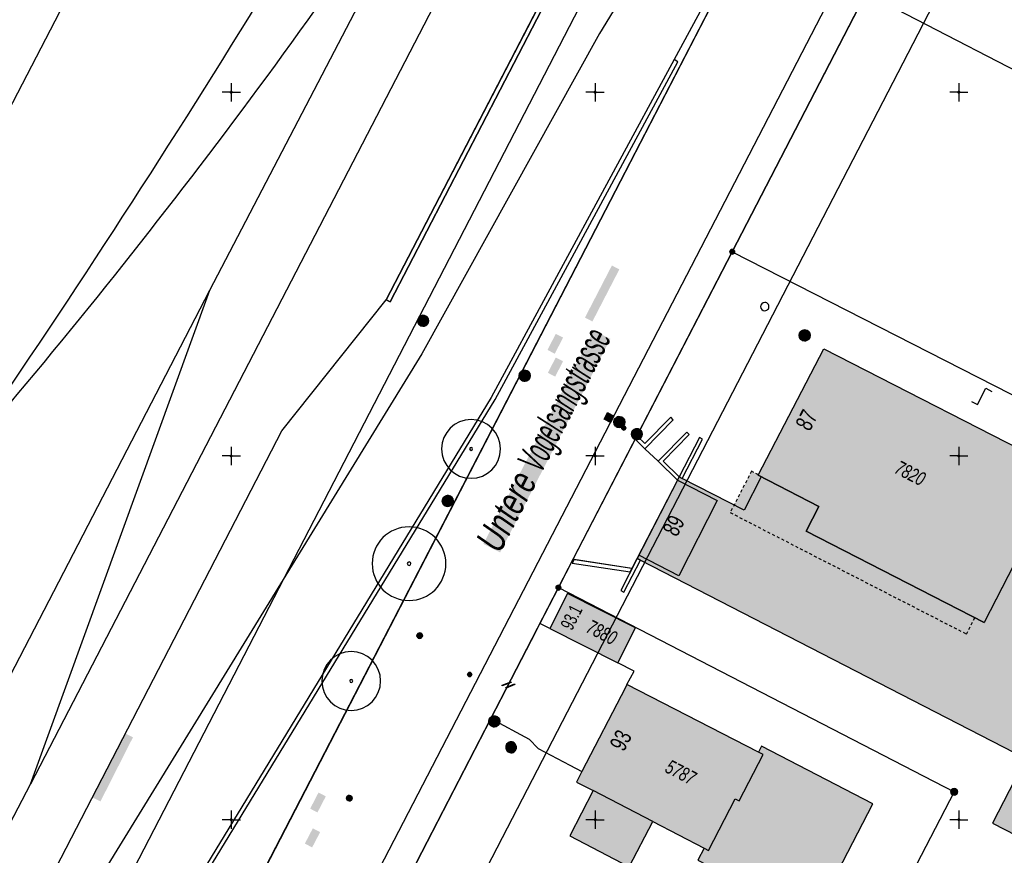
# Model space of a CAD drawing. Header units: metres. Extents: x 2695560 to 2696939, y 1260491 to 1262050.
# Tile 750 of 1005: x 2696536 to 2696604, y 1261147 to 1261205. Entities that reach past the tile are written whole.
import ezdxf

# ---------------------------------------------------------------- set-up
doc = ezdxf.new("R2010")
doc.units = ezdxf.units.M
doc.linetypes.add('AUSGEZOGEN', pattern=[0])
doc.linetypes.add('VERDECKT2_S2', pattern=[0.36, 0.2, -0.16])
for name, color, linetype in [('XR$1$AV_Flächen (EO)', 7, 'AUSGEZOGEN'), ('XR$1$AV_Gebäudeflächen (BB)', 7, 'AUSGEZOGEN'), ('XR$1$AV_Gebäudeflächen (EO)', 7, 'AUSGEZOGEN'), ('XR$1$AV_Gebäudeflächen ut.', 7, 'AUSGEZOGEN'), ('XR$1$AV_Grenzpunkte', 7, 'AUSGEZOGEN'), ('XR$1$AV_Haus-Nr.', 7, 'AUSGEZOGEN'), ('XR$1$AV_Koordinatennetzpunkte', 7, 'AUSGEZOGEN'), ('XR$1$AV_Linien (BB)', 7, 'AUSGEZOGEN'), ('XR$1$AV_Linien (EO)', 7, 'AUSGEZOGEN'), ('XR$1$AV_Strassennamen', 7, 'AUSGEZOGEN'), ('XR$1$AV_Versicherung-Nr.', 7, 'AUSGEZOGEN'), ('XR$1$AW_LK_Schachtdeckel', 24, 'AUSGEZOGEN'), ('XR$1$AW_LK_Zwischenpunkt', 24, 'AUSGEZOGEN'), ('XR$1$EW_LK_Knoten', 1, 'AUSGEZOGEN'), ('XR$1$FM_LK_SW_TRASSEKNOTEN', 94, 'AUSGEZOGEN'), ('XR$1$GA_LK_Absperrarmatur', 32, 'AUSGEZOGEN'), ('XR$1$GR_Baum', 94, 'AUSGEZOGEN'), ('XR$1$Liegenschaftsgrenzen', 7, 'AUSGEZOGEN'), ('XR$1$PFAV', 255, 'AUSGEZOGEN'), ('XR$1$PFAW', 255, 'AUSGEZOGEN'), ('XR$1$PFEW', 255, 'AUSGEZOGEN'), ('XR$1$PFGA', 255, 'AUSGEZOGEN'), ('XR$1$PFWA', 255, 'AUSGEZOGEN'), ('XR$1$RAEW', 8, 'AUSGEZOGEN'), ('XR$1$RP_Abstandslinie', 7, 'AUSGEZOGEN'), ('XR$1$WA_LK_Absperrarmatur', 171, 'AUSGEZOGEN'), ('XR$1$WA_LK_Hydrant', 171, 'AUSGEZOGEN'), ('XR$1$WA_LK_Rohrleitungsteil', 171, 'AUSGEZOGEN')]:
    doc.layers.add(name, color=color, linetype=linetype)
doc.styles.add('ARIAL', font='arial.ttf')

# ---------------------------------------------------------------- blocks, each defined once
blk = doc.blocks.new('COMPLEXOBJECT_171')
at = {"layer": 'XR$1$AV_Linien (BB)', "color": 7, "linetype": 'AUSGEZOGEN', "transparency": 33554687}
blk.add_line((6604.472, 11232.204), (6504.876, 11039.893), dxfattribs=at)
blk = doc.blocks.new('COMPLEXOBJECT_500')
at = {"layer": 'XR$1$AV_Linien (BB)', "color": 7, "linetype": 'AUSGEZOGEN', "transparency": 33554687}
blk.add_lwpolyline([(6587.217, 11223.54), (6575.305, 11204.043), (6563.097, 11182.032), (6533.944, 11134.596), (6532.164, 11135.516)], dxfattribs=at)
blk.add_arc((6526.606, 11266.035), 74.023, 324.96545, 334.20915, dxfattribs=at)
blk = doc.blocks.new('COMPLEXOBJECT_707')
at = {"layer": 'XR$1$AV_Linien (BB)', "color": 7, "linetype": 'AUSGEZOGEN', "transparency": 33554687}
blk.add_lwpolyline([(6604.14, 11227.15), (6600.59, 11220.28), (6594.09, 11207.72), (6584.43, 11189.04), (6577.757, 11176.147)], dxfattribs=at)
for centre, radius, start, end in [((6614.133, 11222.027), 11.193, 90.11789, 121.40788), ((6614.088, 11221.976), 11.213, 121.07805, 152.52259)]:
    blk.add_arc(centre, radius, start, end, dxfattribs=at)
blk = doc.blocks.new('COMPLEXOBJECT_1108')
at = {"layer": 'XR$1$AV_Linien (EO)', "color": 7, "linetype": 'AUSGEZOGEN', "transparency": 33554687}
blk.add_lwpolyline([(6501.825, 11135.375), (6522.145, 11174.563), (6573.843, 11274.268)], dxfattribs=at)
blk = doc.blocks.new('COMPLEXOBJECT_1109')
at = {"layer": 'XR$1$AV_Linien (EO)', "color": 7, "linetype": 'AUSGEZOGEN', "transparency": 33554687}
blk.add_line((6569.973, 11237.291), (6589.385, 11274.736), dxfattribs=at)
blk.add_arc((5915.637, 11597.752), 747.053, 325.452266, 331.150473, dxfattribs=at)
blk = doc.blocks.new('COMPLEXOBJECT_1111')
at = {"layer": 'XR$1$AV_Linien (EO)', "color": 7, "linetype": 'AUSGEZOGEN', "transparency": 33554687}
blk.add_line((6589.569, 11255.497), (6536.198, 11152.433), dxfattribs=at)
blk = doc.blocks.new('COMPLEXOBJECT_1366')
at = {"layer": 'XR$1$Liegenschaftsgrenzen', "color": 7, "linetype": 'AUSGEZOGEN', "transparency": 33554687}
blk.add_lwpolyline([(6500.35, 11043.838), (6546.189, 11132.599), (6545.283, 11133.068), (6590.946, 11221.355)], dxfattribs=at)
blk = doc.blocks.new('BAV15')
at = {"layer": 'XR$1$PFAV', "transparency": 33554687}
blk.add_hatch(color=7, dxfattribs=at).paths.add_polyline_path([(0.5, 0), (0.49, 0.1), (0.46, 0.2), (0.41, 0.29), (0.34, 0.36), (0.26, 0.42), (0.17, 0.47), (0.08, 0.49), (-0.03, 0.5), (-0.13, 0.48), (-0.22, 0.45), (-0.31, 0.4), (-0.38, 0.33), (-0.44, 0.24), (-0.48, 0.15), (-0.5, 0.05), (-0.5, -0.05), (-0.48, -0.15), (-0.44, -0.24), (-0.38, -0.33), (-0.31, -0.4), (-0.22, -0.45), (-0.13, -0.48), (-0.03, -0.5), (0.08, -0.49), (0.17, -0.47), (0.26, -0.42), (0.34, -0.36), (0.41, -0.29), (0.46, -0.2), (0.49, -0.1)])
at = {"color": 7, "transparency": 33554687}
for start, end in [(90, 270), (270, 90)]:
    blk.add_arc((0, 0), 0.5, start, end, dxfattribs=at)
at = {"layer": 'XR$1$PFAV', "transparency": 33554687}
blk.add_circle((0, 0), 0.5, dxfattribs=at)
blk = doc.blocks.new('BAV2041')
at = {"color": 7, "transparency": 33554687}
for p, q in [((-0.05, 0), (-0.5, 0)), ((0, 0.5), (0, 0.05)), ((0.05, 0), (0.5, 0)), ((0, -0.05), (0, -0.5))]:
    blk.add_line(p, q, dxfattribs=at)
blk.add_circle((0, 0), 0.05, dxfattribs=at)
for start, end in [(90, 270), (270, 90)]:
    blk.add_arc((0, 0), 0.05, start, end, dxfattribs=at)
blk = doc.blocks.new('WBGR1')
at = {"color": 94, "transparency": 33554687}
for radius, start, end in [(1, 90, 270), (1, 270, 90), (0.05, 90, 270), (0.05, 270, 90)]:
    blk.add_arc((0, 0), radius, start, end, dxfattribs=at)
blk = doc.blocks.new('BAW2093')
at = {"transparency": 33554687}
blk.add_lwpolyline([(-0.375, -0.5), (0, -0.5), (0, 0.5), (0.375, 0.5)], dxfattribs=at)
blk = doc.blocks.new('BAW2088')
at = {"layer": 'XR$1$PFAW', "transparency": 33554687}
blk.add_hatch(color=253, dxfattribs=at).paths.add_polyline_path([(0.51, 0), (0.5, 0.101), (0.47, 0.197), (0.421, 0.286), (0.355, 0.362), (0.275, 0.424), (0.184, 0.469), (0.086, 0.494), (-0.015, 0.499), (-0.115, 0.484), (-0.21, 0.449), (-0.296, 0.395), (-0.369, 0.326), (-0.427, 0.243), (-0.467, 0.15), (-0.487, 0.051), (-0.487, -0.051), (-0.467, -0.15), (-0.427, -0.243), (-0.369, -0.326), (-0.296, -0.395), (-0.21, -0.449), (-0.115, -0.484), (-0.015, -0.499), (0.086, -0.494), (0.184, -0.469), (0.275, -0.424), (0.355, -0.362), (0.421, -0.286), (0.47, -0.197), (0.5, -0.101)])
at = {"transparency": 33554687}
for start, end in [(91.19481, 268.80519), (268.80519, 91.19481)]:
    blk.add_arc((0.01, 0), 0.5, start, end, dxfattribs=at)
at = {"layer": 'XR$1$PFAW', "transparency": 33554687}
blk.add_circle((0.01, 0), 0.5, dxfattribs=at)
blk = doc.blocks.new('BAW2082')
at = {"layer": 'XR$1$PFAW', "transparency": 33554687}
blk.add_hatch(color=7, dxfattribs=at).paths.add_polyline_path([(0.509, -0.003), (0.499, 0.098), (0.469, 0.194), (0.42, 0.283), (0.354, 0.359), (0.274, 0.421), (0.183, 0.466), (0.085, 0.491), (-0.016, 0.496), (-0.116, 0.481), (-0.211, 0.446), (-0.297, 0.392), (-0.37, 0.323), (-0.428, 0.24), (-0.468, 0.147), (-0.488, 0.047), (-0.488, -0.054), (-0.468, -0.153), (-0.428, -0.246), (-0.37, -0.329), (-0.297, -0.398), (-0.211, -0.452), (-0.116, -0.487), (-0.016, -0.502), (0.085, -0.497), (0.183, -0.472), (0.274, -0.427), (0.354, -0.366), (0.42, -0.289), (0.469, -0.2), (0.499, -0.104)])
at = {"transparency": 33554687}
for start, end in [(91.19481, 268.80519), (268.80519, 91.19481)]:
    blk.add_arc((0.01, 0), 0.5, start, end, dxfattribs=at)
at = {"layer": 'XR$1$PFAW', "transparency": 33554687}
blk.add_circle((0.009, -0.003), 0.5, dxfattribs=at)
blk = doc.blocks.new('BAW2090')
at = {"layer": 'XR$1$PFAW', "lineweight": 25, "transparency": 33554687}
blk.add_hatch(color=7, dxfattribs=at).paths.add_polyline_path([(0.5, 0), (0.49, 0.101), (0.459, 0.197), (0.41, 0.286), (0.344, 0.362), (0.264, 0.424), (0.174, 0.469), (0.076, 0.494), (-0.025, 0.499), (-0.125, 0.484), (-0.22, 0.449), (-0.306, 0.395), (-0.379, 0.326), (-0.437, 0.243), (-0.477, 0.15), (-0.497, 0.051), (-0.497, -0.051), (-0.477, -0.15), (-0.437, -0.243), (-0.379, -0.326), (-0.306, -0.395), (-0.22, -0.449), (-0.125, -0.484), (-0.025, -0.499), (0.076, -0.494), (0.174, -0.469), (0.264, -0.424), (0.344, -0.362), (0.41, -0.286), (0.459, -0.197), (0.49, -0.101)])
at = {"lineweight": 25, "transparency": 33554687}
for p, q in [((-0.177, 0.468), (-0.177, -0.468)), ((0.179, 0.467), (0.177, -0.468))]:
    blk.add_line(p, q, dxfattribs=at)
for start, end in [(90, 180), (180, 270), (0, 90), (270, 0)]:
    blk.add_arc((0, 0), 0.5, start, end, dxfattribs=at)
blk = doc.blocks.new('BAW2089')
at = {"layer": 'XR$1$PFAW', "transparency": 33554687}
blk.add_hatch(color=7, dxfattribs=at).paths.add_polyline_path([(-0.5, 0.5), (-0.5, -0.5), (0.5, -0.5), (0.5, 0.5)])
at = {"transparency": 33554687}
blk.add_lwpolyline([(-0.5, 0.5), (0.5, 0.5), (0.5, -0.5), (-0.5, -0.5), (-0.5, 0.5)], close=True, dxfattribs=at)
at = {"layer": 'XR$1$PFAW', "transparency": 33554687}
blk.add_lwpolyline([(-0.5, 0.5), (0.5, 0.5), (0.5, -0.5), (-0.5, -0.5), (-0.5, 0.5)], close=True, dxfattribs=at)
blk = doc.blocks.new('BWA2013')
at = {"true_color": 0x000000, "transparency": 33554687}
blk.add_hatch(color=18, dxfattribs=at).paths.add_polyline_path([(-0.29, -0.41), (0.35, 0.36), (0.29, 0.41), (-0.35, -0.36)])
at = {"transparency": 33554687}
blk.add_lwpolyline([(-0.29, -0.41), (-0.35, -0.36), (0.29, 0.41), (0.35, 0.36), (-0.29, -0.41)], close=True, dxfattribs=at)
blk = doc.blocks.new('BWA2009')
at = {"true_color": 0x000000, "transparency": 33554687}
blk.add_hatch(color=18, dxfattribs=at).paths.add_polyline_path([(0.333, 0), (0.327, 0.067), (0.306, 0.131), (0.274, 0.19), (0.23, 0.242), (0.176, 0.283), (0.116, 0.313), (0.05, 0.329), (-0.017, 0.333), (-0.084, 0.323), (-0.147, 0.299), (-0.204, 0.264), (-0.253, 0.217), (-0.291, 0.162), (-0.318, 0.1), (-0.332, 0.034), (-0.332, -0.034), (-0.318, -0.1), (-0.291, -0.162), (-0.253, -0.217), (-0.204, -0.264), (-0.147, -0.299), (-0.084, -0.323), (-0.017, -0.333), (0.05, -0.329), (0.116, -0.313), (0.176, -0.283), (0.23, -0.242), (0.274, -0.19), (0.306, -0.131), (0.327, -0.067)])
at = {"layer": 'XR$1$PFWA', "transparency": 33554687}
blk.add_hatch(color=7, dxfattribs=at).paths.add_polyline_path([(0.5, 0), (0.49, 0.101), (0.459, 0.197), (0.41, 0.286), (0.344, 0.362), (0.264, 0.424), (0.174, 0.469), (0.076, 0.494), (-0.025, 0.499), (-0.125, 0.484), (-0.22, 0.449), (-0.306, 0.395), (-0.379, 0.326), (-0.437, 0.243), (-0.477, 0.15), (-0.497, 0.051), (-0.497, -0.051), (-0.477, -0.15), (-0.437, -0.243), (-0.379, -0.326), (-0.306, -0.395), (-0.22, -0.449), (-0.125, -0.484), (-0.025, -0.499), (0.076, -0.494), (0.174, -0.469), (0.264, -0.424), (0.344, -0.362), (0.41, -0.286), (0.459, -0.197), (0.49, -0.101)])
at = {"transparency": 33554687}
blk.add_circle((0, 0), 0.333, dxfattribs=at)
for start, end in [(90, 180), (180, 270), (0, 90), (270, 0)]:
    blk.add_arc((0, 0), 0.5, start, end, dxfattribs=at)
at = {"layer": 'XR$1$PFWA', "transparency": 33554687}
blk.add_circle((0, 0), 0.5, dxfattribs=at)
blk = doc.blocks.new('BWA2012')
at = {"layer": 'XR$1$PFWA', "transparency": 33554687}
blk.add_hatch(color=7, dxfattribs=at).paths.add_polyline_path([(0.5, 0), (0.49, 0.1), (0.46, 0.2), (0.41, 0.29), (0.34, 0.36), (0.26, 0.42), (0.17, 0.47), (0.08, 0.49), (-0.03, 0.5), (-0.13, 0.48), (-0.22, 0.45), (-0.31, 0.4), (-0.38, 0.33), (-0.44, 0.24), (-0.48, 0.15), (-0.5, 0.05), (-0.5, -0.05), (-0.48, -0.15), (-0.44, -0.24), (-0.38, -0.33), (-0.31, -0.4), (-0.22, -0.45), (-0.13, -0.48), (-0.03, -0.5), (0.08, -0.49), (0.17, -0.47), (0.26, -0.42), (0.34, -0.36), (0.41, -0.29), (0.46, -0.2), (0.49, -0.1)])
at = {"transparency": 33554687}
blk.add_line((0.35, 0.35), (-0.35, -0.35), dxfattribs=at)
for start, end in [(45, 225), (225, 45)]:
    blk.add_arc((0, 0), 0.5, start, end, dxfattribs=at)
at = {"layer": 'XR$1$PFWA', "transparency": 33554687}
blk.add_circle((0, 0), 0.5, dxfattribs=at)
blk = doc.blocks.new('BGA965')
at = {"layer": 'XR$1$PFGA', "transparency": 33554687}
blk.add_hatch(color=7, dxfattribs=at).paths.add_polyline_path([(0.5, 0), (0.49, 0.1), (0.46, 0.2), (0.41, 0.29), (0.34, 0.36), (0.26, 0.42), (0.17, 0.47), (0.08, 0.49), (-0.03, 0.5), (-0.13, 0.48), (-0.22, 0.45), (-0.31, 0.4), (-0.38, 0.33), (-0.44, 0.24), (-0.48, 0.15), (-0.5, 0.05), (-0.5, -0.05), (-0.48, -0.15), (-0.44, -0.24), (-0.38, -0.33), (-0.31, -0.4), (-0.22, -0.45), (-0.13, -0.48), (-0.03, -0.5), (0.08, -0.49), (0.17, -0.47), (0.26, -0.42), (0.34, -0.36), (0.41, -0.29), (0.46, -0.2), (0.49, -0.1)])
at = {"color": 32, "transparency": 33554687}
blk.add_line((0, 0.5), (0, -0.5), dxfattribs=at)
for start, end in [(90, 270), (270, 90)]:
    blk.add_arc((0, 0), 0.5, start, end, dxfattribs=at)
at = {"layer": 'XR$1$PFGA', "transparency": 33554687}
blk.add_circle((0, 0), 0.5, dxfattribs=at)
blk = doc.blocks.new('BEWLP2549_S')
at = {"layer": 'XR$1$PFEW', "transparency": 33554687}
blk.add_hatch(color=7, dxfattribs=at).paths.add_polyline_path([(0.5, 0), (0.49, 0.101), (0.459, 0.197), (0.41, 0.286), (0.344, 0.362), (0.264, 0.424), (0.174, 0.469), (0.076, 0.494), (-0.025, 0.499), (-0.125, 0.484), (-0.22, 0.449), (-0.306, 0.395), (-0.379, 0.326), (-0.437, 0.243), (-0.477, 0.15), (-0.497, 0.051), (-0.497, -0.051), (-0.477, -0.15), (-0.437, -0.243), (-0.379, -0.326), (-0.306, -0.395), (-0.22, -0.449), (-0.125, -0.484), (-0.025, -0.499), (0.076, -0.494), (0.174, -0.469), (0.264, -0.424), (0.344, -0.362), (0.41, -0.286), (0.459, -0.197), (0.49, -0.101)])
at = {"color": 1, "transparency": 33554687}
for p, q in [((0.354, -0.354), (-0.354, 0.354)), ((-0.354, -0.354), (0.354, 0.354))]:
    blk.add_line(p, q, dxfattribs=at)
for start, end in [(91.38095, 268.61905), (268.61905, 91.38095)]:
    blk.add_arc((0, 0), 0.5, start, end, dxfattribs=at)
at = {"layer": 'XR$1$PFEW', "transparency": 33554687}
blk.add_circle((0, 0), 0.5, dxfattribs=at)
blk = doc.blocks.new('BEW957')
at = {"layer": 'XR$1$RAEW', "transparency": 33554687}
blk.add_hatch(color=1, dxfattribs=at).paths.add_polyline_path([(-0.5, 0), (-0.5, -0.05), (-0.49, -0.1), (-0.48, -0.15), (-0.46, -0.2), (-0.44, -0.24), (-0.41, -0.29), (-0.38, -0.33), (-0.34, -0.36), (-0.31, -0.4), (-0.26, -0.42), (-0.22, -0.45), (-0.17, -0.47), (-0.13, -0.48), (-0.08, -0.49), (-0.03, -0.5), (0.03, -0.5), (0.08, -0.49), (0.13, -0.48), (0.17, -0.47), (0.22, -0.45), (0.26, -0.42), (0.31, -0.4), (0.34, -0.36), (0.38, -0.33), (0.41, -0.29), (0.44, -0.24), (0.46, -0.2), (0.48, -0.15), (0.49, -0.1), (0.5, -0.05), (0.5, 0), (0.5, 0.05), (0.49, 0.1), (0.48, 0.15), (0.46, 0.2), (0.44, 0.24), (0.41, 0.29), (0.38, 0.33), (0.34, 0.36), (0.31, 0.4), (0.26, 0.42), (0.22, 0.45), (0.17, 0.47), (0.13, 0.48), (0.08, 0.49), (0.03, 0.5), (-0.03, 0.5), (-0.08, 0.49), (-0.13, 0.48), (-0.17, 0.47), (-0.22, 0.45), (-0.26, 0.42), (-0.31, 0.4), (-0.34, 0.36), (-0.38, 0.33), (-0.41, 0.29), (-0.44, 0.24), (-0.46, 0.2), (-0.48, 0.15), (-0.49, 0.1), (-0.5, 0.05)])
at = {"color": 1, "transparency": 33554687}
for start, end in [(90, 180), (180, 270), (0, 90), (270, 0)]:
    blk.add_arc((0, 0), 0.5, start, end, dxfattribs=at)
at = {"layer": 'XR$1$RAEW', "color": 1, "transparency": 33554687}
blk.add_circle((0, 0), 0.5, dxfattribs=at)
blk = doc.blocks.new('BWFM16')
at = {"color": 94, "transparency": 33554687}
for start, end in [(91.1948, 268.8052), (268.8052, 91.1948)]:
    blk.add_arc((0.01, 0), 0.5, start, end, dxfattribs=at)

msp = doc.modelspace()

# ---------------------------------------------------------------- hatches: boundary and pattern name
at = {"transparency": 33554687}
for points in [[(2696575.275, 1261184.322), (2696575.788, 1261184.056), (2696577.639, 1261187.638), (2696577.126, 1261187.904)], [(2696568.3, 1261168.769), (2696569.442, 1261168.179), (2696577.024, 1261182.855), (2696575.882, 1261183.445)], [(2696572.699, 1261182.101), (2696573.201, 1261181.841), (2696573.773, 1261182.947), (2696573.271, 1261183.207)], [(2696572.726, 1261180.527), (2696573.229, 1261180.267), (2696573.772, 1261181.319), (2696573.269, 1261181.579)], [(2696541.47, 1261151.328), (2696541.984, 1261151.067), (2696544.214, 1261155.47), (2696543.7, 1261155.731)], [(2696556.393, 1261150.568), (2696556.895, 1261150.308), (2696557.467, 1261151.414), (2696556.965, 1261151.674)], [(2696556.028, 1261148.166), (2696556.53, 1261147.904), (2696557.078, 1261148.954), (2696556.576, 1261149.216)]]:
    msp.add_hatch(color=7, dxfattribs=at).paths.add_polyline_path(points)
at = {"layer": 'XR$1$AV_Gebäudeflächen (BB)', "true_color": 0xd2d2d2, "transparency": 33554687}
for points in [[(2696587.179, 1261173.482), (2696591.346, 1261171.344), (2696590.471, 1261169.638), (2696602.697, 1261163.365), (2696608.062, 1261173.778), (2696591.691, 1261182.174)], [(2696577.54, 1261160.587), (2696578.756, 1261162.999), (2696574.074, 1261165.359), (2696572.872, 1261162.951)], [(2696575.068, 1261153.115), (2696574.697, 1261152.398), (2696575.838, 1261151.813), (2696574.239, 1261148.693), (2696578.324, 1261146.579), (2696579.933, 1261149.687), (2696583.458, 1261147.863), (2696583.022, 1261147.019), (2696590.935, 1261142.925), (2696595.061, 1261150.9), (2696587.406, 1261154.861), (2696587.196, 1261154.452), (2696578.162, 1261159.1), (2696578.056, 1261158.896)]]:
    msp.add_hatch(color=254, dxfattribs=at).paths.add_polyline_path(points)
at = {"layer": 'XR$1$AV_Gebäudeflächen (EO)', "true_color": 0xebebeb, "transparency": 33554687}
msp.add_hatch(color=7, dxfattribs=at).paths.add_polyline_path([(2696602.065, 1261163.689), (2696590.471, 1261169.638), (2696591.346, 1261171.344), (2696587.179, 1261173.482), (2696587.197, 1261173.516), (2696586.724, 1261173.761), (2696585.25, 1261170.919), (2696601.49, 1261162.57)])
at = {"layer": 'XR$1$AV_Gebäudeflächen ut.', "true_color": 0xf5f5f5, "transparency": 33554687}
msp.add_hatch(color=7, dxfattribs=at).paths.add_polyline_path([(2696581.628, 1261173.151), (2696578.866, 1261167.769), (2696579.088, 1261167.654), (2696605.574, 1261154.02), (2696603.287, 1261149.57), (2696607.39, 1261147.461), (2696609.444, 1261151.469), (2696607.747, 1261152.339), (2696614.006, 1261164.556), (2696624.257, 1261159.283), (2696626.678, 1261163.992), (2696615.385, 1261169.796), (2696613.668, 1261166.471), (2696608.915, 1261168.975), (2696610.634, 1261172.238), (2696607.973, 1261173.606), (2696602.697, 1261163.365), (2696590.471, 1261169.638), (2696591.346, 1261171.344), (2696587.382, 1261173.378), (2696586.206, 1261171.09), (2696581.965, 1261173.26), (2696581.742, 1261173.373)])

# ---------------------------------------------------------------- linework, layer by layer
at = {"layer": 'XR$1$AV_Flächen (EO)', "color": 7, "linetype": 'AUSGEZOGEN', "transparency": 33554687}
for points in [[(2696578.984, 1261217.09), (2696578.194, 1261217.5), (2696578.01, 1261217.145), (2696561.614, 1261185.536), (2696561.88, 1261185.398), (2696578.276, 1261217.007), (2696579.066, 1261216.597), (2696581.787, 1261221.843), (2696581.521, 1261221.981), (2696578.984, 1261217.09)], [(2696569.095, 1261178.69), (2696581.668, 1261201.915), (2696581.404, 1261202.058), (2696568.835, 1261178.839), (2696541.024, 1261133.173), (2696541.28, 1261133.017), (2696569.095, 1261178.69)], [(2696581.344, 1261177.293), (2696581.166, 1261177.468), (2696579.389, 1261175.658), (2696578.867, 1261176.171), (2696578.747, 1261175.938), (2696579.392, 1261175.304), (2696581.344, 1261177.293)], [(2696582.446, 1261176.277), (2696582.268, 1261176.452), (2696580.305, 1261174.454), (2696581.628, 1261173.151), (2696581.742, 1261173.373), (2696580.658, 1261174.457), (2696582.446, 1261176.277)], [(2696583.137, 1261176.091), (2696581.742, 1261173.373), (2696581.965, 1261173.26), (2696583.359, 1261175.977), (2696583.137, 1261176.091)], [(2696578.508, 1261167.073), (2696574.526, 1261167.683), (2696574.406, 1261167.449), (2696578.388, 1261166.838), (2696578.508, 1261167.073)], [(2696578.866, 1261167.769), (2696577.731, 1261165.558), (2696577.953, 1261165.444), (2696579.088, 1261167.654), (2696578.866, 1261167.769)]]:
    msp.add_lwpolyline(points, close=True, dxfattribs=at)
at = {"layer": 'XR$1$AV_Flächen (EO)', "color": 7, "linetype": 'VERDECKT2_S2', "transparency": 33554687}
msp.add_lwpolyline([(2696587.197, 1261173.516), (2696586.724, 1261173.761), (2696585.25, 1261170.919), (2696601.49, 1261162.57), (2696602.065, 1261163.689)], dxfattribs=at)
at = {"layer": 'XR$1$AV_Flächen (EO)', "color": 7, "linetype": 'AUSGEZOGEN', "transparency": 33554687}
for points in [[(2696602.065, 1261163.689), (2696590.471, 1261169.638), (2696591.346, 1261171.344), (2696587.179, 1261173.482), (2696587.197, 1261173.516)], [(2696607.973, 1261173.606), (2696602.697, 1261163.365), (2696590.471, 1261169.638), (2696591.346, 1261171.344), (2696587.382, 1261173.378)], [(2696581.628, 1261173.151), (2696578.866, 1261167.769), (2696579.088, 1261167.654)], [(2696581.965, 1261173.26), (2696581.742, 1261173.373), (2696581.628, 1261173.151)], [(2696587.382, 1261173.378), (2696586.206, 1261171.09), (2696581.965, 1261173.26)], [(2696579.088, 1261167.654), (2696605.574, 1261154.02), (2696603.287, 1261149.57), (2696607.39, 1261147.461)]]:
    msp.add_lwpolyline(points, dxfattribs=at)
at = {"layer": 'XR$1$AV_Linien (BB)', "color": 7, "linetype": 'AUSGEZOGEN', "transparency": 33554687}
for p, q in [((2696585.046, 1261207.882), (2696546.253, 1261132.878)), ((2696578.727, 1261175.957), (2696574.451, 1261167.694)), ((2696572.872, 1261162.951), (2696572.18, 1261163.302)), ((2696572.872, 1261162.951), (2696577.54, 1261160.587))]:
    msp.add_line(p, q, dxfattribs=at)
for points in [[(2696533.134, 1261135.326), (2696535.028, 1261138.986), (2696554.456, 1261176.535), (2696561.614, 1261185.536), (2696578.194, 1261217.5), (2696578.984, 1261217.09), (2696581.521, 1261221.981), (2696581.27, 1261223.362)], [(2696585.046, 1261207.882), (2696584.665, 1261208.082), (2696581.404, 1261202.058), (2696568.835, 1261178.839), (2696541.024, 1261133.173)], [(2696587.179, 1261173.482), (2696591.691, 1261182.174), (2696608.062, 1261173.778), (2696602.697, 1261163.365)], [(2696578.727, 1261175.957), (2696579.392, 1261175.304), (2696580.305, 1261174.454), (2696581.628, 1261173.151), (2696578.508, 1261167.073), (2696574.451, 1261167.694)], [(2696587.179, 1261173.482), (2696591.346, 1261171.344), (2696590.471, 1261169.638), (2696602.697, 1261163.365)], [(2696574.451, 1261167.694), (2696573.45, 1261165.76), (2696572.18, 1261163.302)], [(2696577.54, 1261160.587), (2696578.756, 1261162.999), (2696574.074, 1261165.359), (2696572.872, 1261162.951)], [(2696572.18, 1261163.302), (2696571.577, 1261162.135), (2696568.808, 1261156.775)], [(2696578.162, 1261159.1), (2696578.647, 1261160.015), (2696577.54, 1261160.587)], [(2696575.068, 1261153.115), (2696574.697, 1261152.398), (2696575.838, 1261151.813), (2696574.239, 1261148.693), (2696578.324, 1261146.579), (2696579.933, 1261149.687), (2696583.458, 1261147.863), (2696583.022, 1261147.019), (2696590.935, 1261142.925), (2696595.061, 1261150.9), (2696587.406, 1261154.861), (2696587.196, 1261154.452), (2696578.162, 1261159.1)], [(2696578.162, 1261159.1), (2696578.056, 1261158.896), (2696575.068, 1261153.115)], [(2696568.808, 1261156.775), (2696563.69, 1261146.87), (2696560.434, 1261140.565)], [(2696568.808, 1261156.775), (2696571.439, 1261155.337), (2696572.069, 1261154.696), (2696574.242, 1261153.55), (2696575.068, 1261153.115)]]:
    msp.add_lwpolyline(points, dxfattribs=at)
at = {"layer": 'XR$1$AV_Linien (EO)', "color": 7, "linetype": 'AUSGEZOGEN', "transparency": 33554687}
for p, q in [((2696549.497, 1261186.209), (2696568.666, 1261223.011)), ((2696537.168, 1261152.243), (2696549.497, 1261186.209)), ((2696519.664, 1261118.688), (2696537.168, 1261152.243)), ((2696579.933, 1261149.687), (2696575.838, 1261151.813))]:
    msp.add_line(p, q, dxfattribs=at)
for points in [[(2696578.984, 1261217.09), (2696581.521, 1261221.981), (2696581.787, 1261221.843), (2696579.066, 1261216.597), (2696578.276, 1261217.007), (2696561.88, 1261185.398), (2696561.614, 1261185.536), (2696578.01, 1261217.145), (2696578.194, 1261217.5), (2696578.984, 1261217.09)], [(2696569.095, 1261178.69), (2696581.668, 1261201.915), (2696581.404, 1261202.058), (2696568.835, 1261178.839), (2696541.024, 1261133.173), (2696541.28, 1261133.017), (2696569.095, 1261178.69)]]:
    msp.add_lwpolyline(points, close=True, dxfattribs=at)
for points in [[(2696480.271, 1261052.513), (2696480.523, 1261053), (2696549.497, 1261186.209)], [(2696581.628, 1261173.151), (2696584.355, 1261171.756), (2696581.723, 1261166.579), (2696578.98, 1261167.991)], [(2696583.458, 1261147.863), (2696583.772, 1261147.7), (2696585.606, 1261151.246), (2696585.872, 1261151.108), (2696587.516, 1261154.287), (2696587.196, 1261154.452)]]:
    msp.add_lwpolyline(points, dxfattribs=at)
msp.add_arc((2696199.147, 1261461.273), 439.674, 319.18844, 327.18649, dxfattribs=at)
at = {"layer": 'XR$1$Liegenschaftsgrenzen', "color": 7, "linetype": 'AUSGEZOGEN', "transparency": 33554687}
for p, q in [((2696585.4, 1261188.85), (2696594.587, 1261206.615)), ((2696573.45, 1261165.76), (2696585.4, 1261188.85)), ((2696585.4, 1261188.85), (2696633.28, 1261164.38)), ((2696563.69, 1261146.87), (2696573.45, 1261165.76))]:
    msp.add_line(p, q, dxfattribs=at)
for points in [[(2696634.386, 1261213.851), (2696629.477, 1261210.46), (2696630.618, 1261208.808), (2696630.781, 1261205.595), (2696628.082, 1261203.605), (2696615.389, 1261202.96), (2696614.182, 1261200.628), (2696609.211, 1261199.047), (2696594.587, 1261206.615)], [(2696573.45, 1261165.76), (2696600.65, 1261151.72), (2696597.08, 1261144.82)]]:
    msp.add_lwpolyline(points, dxfattribs=at)
at = {"layer": 'XR$1$RP_Abstandslinie', "color": 7, "linetype": 'AUSGEZOGEN', "transparency": 33554687}
msp.add_line((2696340.121, 1260751.587), (2696602.133, 1261258.319), dxfattribs=at)
msp.add_lwpolyline([(2696519.53, 1261042.73), (2696515.853, 1261044.642), (2696603.351, 1261213.863), (2696608.21, 1261214.11)], dxfattribs=at)

# ---------------------------------------------------------------- block references
at = {"layer": 'XR$1$AV_Grenzpunkte', "color": 7, "linetype": 'AUSGEZOGEN', "lineweight": -3, "transparency": 33554687}
for p, xscale, yscale in [((2696585.4, 1261188.85), 0.3249999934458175, 0.3249999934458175), ((2696573.45, 1261165.76), 0.3249999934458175, 0.3249999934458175), ((2696600.65, 1261151.72), 0.4549999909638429, 0.4549999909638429)]:
    msp.add_blockref('BAV15', p, dxfattribs=dict(at, xscale=xscale, yscale=yscale))
at = {"layer": 'XR$1$AV_Koordinatennetzpunkte', "color": 7, "linetype": 'AUSGEZOGEN', "lineweight": -3, "transparency": 33554687, "xscale": 1.25, "yscale": 1.25}
for p in [(2696550.97, 1261199.81), (2696575.97, 1261199.81), (2696600.97, 1261199.81), (2696550.97, 1261174.81), (2696575.97, 1261174.81), (2696600.97, 1261174.81), (2696550.97, 1261149.81), (2696575.97, 1261149.81), (2696600.97, 1261149.81)]:
    msp.add_blockref('BAV2041', p, dxfattribs=at)
at = {"layer": 'XR$1$AV_Linien (BB)', "color": 7, "linetype": 'AUSGEZOGEN', "lineweight": -3, "transparency": 33554687}
for name in ['COMPLEXOBJECT_171', 'COMPLEXOBJECT_500', 'COMPLEXOBJECT_707']:
    msp.add_blockref(name, (2690000.97, 1249999.81), dxfattribs=at)
at = {"layer": 'XR$1$AV_Linien (EO)', "color": 7, "linetype": 'AUSGEZOGEN', "lineweight": -3, "transparency": 33554687}
for name in ['COMPLEXOBJECT_1108', 'COMPLEXOBJECT_1109', 'COMPLEXOBJECT_1111']:
    msp.add_blockref(name, (2690000.97, 1249999.81), dxfattribs=at)
at = {"layer": 'XR$1$AW_LK_Schachtdeckel', "color": 24, "linetype": 'AUSGEZOGEN', "lineweight": -3, "transparency": 33554687}
for name, p, xscale, yscale in [('BAW2082', (2696564.143, 1261184.105), 0.7499999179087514, 0.7499999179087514), ('BAW2088', (2696590.364, 1261183.095), 0.7578193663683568, 0.7578193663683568)]:
    msp.add_blockref(name, p, dxfattribs=dict(at, xscale=xscale, yscale=yscale))
for name, p, xscale, yscale, rotation in [('BAW2088', (2696571.141, 1261180.334), 0.7578193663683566, 0.7578193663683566, 245.0941531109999), ('BAW2089', (2696576.928, 1261177.45), 0.5000000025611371, 0.5000000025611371, 61.321899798), ('BAW2088', (2696577.65, 1261177.134), 0.7578193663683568, 0.7578193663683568, 156.381988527), ('BAW2082', (2696569.047, 1261156.572), 0.7499999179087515, 0.7499999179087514, 302.76416016), ('BAW2090', (2696570.198, 1261154.784), 0.7499999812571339, 0.7499999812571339, 302.76416016)]:
    msp.add_blockref(name, p, dxfattribs=dict(at, xscale=xscale, yscale=yscale, rotation=rotation))
at = {"layer": 'XR$1$AW_LK_Zwischenpunkt', "color": 24, "linetype": 'AUSGEZOGEN', "lineweight": -3, "transparency": 33554687, "xscale": 1.250000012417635, "yscale": 1.250000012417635, "rotation": 332.798033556}
msp.add_blockref('BAW2093', (2696602.539, 1261178.906), dxfattribs=at)
at = {"layer": 'XR$1$EW_LK_Knoten', "color": 1, "linetype": 'AUSGEZOGEN', "lineweight": -3, "transparency": 33554687, "xscale": 0.2749999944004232, "yscale": 0.2749999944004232}
for p in [(2696577.946, 1261176.733), (2696567.353, 1261159.79)]:
    msp.add_blockref('BEW957', p, dxfattribs=at)
at = {"layer": 'XR$1$EW_LK_Knoten', "color": 1, "linetype": 'AUSGEZOGEN', "lineweight": -3, "transparency": 33554687, "xscale": 0.7499999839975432, "yscale": 0.7499999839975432, "rotation": 72.5202}
msp.add_blockref('BEWLP2549_S', (2696578.842, 1261176.308), dxfattribs=at)
at = {"layer": 'XR$1$FM_LK_SW_TRASSEKNOTEN', "color": 94, "linetype": 'AUSGEZOGEN', "lineweight": -3, "transparency": 33554687, "xscale": 0.5706289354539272, "yscale": 0.5706289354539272}
msp.add_blockref('BWFM16', (2696587.625, 1261185.077), dxfattribs=at)
at = {"layer": 'XR$1$GA_LK_Absperrarmatur', "color": 32, "linetype": 'AUSGEZOGEN', "lineweight": -3, "transparency": 33554687, "xscale": 0.3749999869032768, "yscale": 0.3749999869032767, "rotation": 333.5517}
msp.add_blockref('BGA965', (2696559.082, 1261151.291), dxfattribs=at)
at = {"layer": 'XR$1$GR_Baum', "color": 94, "linetype": 'AUSGEZOGEN', "lineweight": -3, "transparency": 33554687}
for p, xscale, yscale in [((2696567.449, 1261175.296), 2.020948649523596, 2.020948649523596), ((2696563.187, 1261167.409), 2.531872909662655, 2.531872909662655), ((2696559.213, 1261159.345), 2.020948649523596, 2.020948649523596)]:
    msp.add_blockref('WBGR1', p, dxfattribs=dict(at, xscale=xscale, yscale=yscale))
at = {"layer": 'XR$1$Liegenschaftsgrenzen', "color": 7, "linetype": 'AUSGEZOGEN', "lineweight": -3, "transparency": 33554687}
msp.add_blockref('COMPLEXOBJECT_1366', (2690000.97, 1249999.81), dxfattribs=at)
at = {"layer": 'XR$1$WA_LK_Absperrarmatur', "color": 171, "linetype": 'AUSGEZOGEN', "lineweight": -3, "transparency": 33554687, "xscale": 0.374999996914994, "yscale": 0.374999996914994, "rotation": 330.993390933}
msp.add_blockref('BWA2012', (2696563.915, 1261162.458), dxfattribs=at)
at = {"layer": 'XR$1$WA_LK_Hydrant', "color": 171, "linetype": 'AUSGEZOGEN', "lineweight": -3, "transparency": 33554687, "xscale": 0.7499999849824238, "yscale": 0.7499999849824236, "rotation": 151.418708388}
msp.add_blockref('BWA2009', (2696565.848, 1261171.714), dxfattribs=at)
at = {"layer": 'XR$1$WA_LK_Rohrleitungsteil', "color": 171, "linetype": 'AUSGEZOGEN', "lineweight": -3, "transparency": 33554687, "xscale": 0.6499999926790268}
for p, yscale, rotation in [((2696569.889, 1261159.146), 0.6499999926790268, 330.993389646), ((2696570.151, 1261159), 0.6499999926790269, 330.993390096)]:
    msp.add_blockref('BWA2013', p, dxfattribs=dict(at, yscale=yscale, rotation=rotation))

# ---------------------------------------------------------------- texts
at = {"layer": 'XR$1$AV_Haus-Nr.', "color": 7, "transparency": 33554687, "attachment_point": 2, "style": 'ARIAL'}
for s, insert, char_height, width, rotation in [('\\W0.70;87', (2696589.978, 1261177.547), 1.1621, 1.68109, 62.7984), ('\\W0.70;89', (2696580.848, 1261170.292), 1.1621, 1.68109, 62.7984), ('\\W0.66;93.1', (2696573.928, 1261163.928), 0.92968, 2.03566, 63.4734), ('\\W0.70;93', (2696577.214, 1261155.534), 1.1621, 1.68109, 62.6571)]:
    msp.add_mtext(s, dxfattribs=dict(at, insert=insert, char_height=char_height, width=width, rotation=rotation))
at = {"layer": 'XR$1$AV_Strassennamen', "color": 7, "transparency": 33554687, "insert": (2696572.671, 1261175.808), "char_height": 1.93684, "width": 22.05761, "attachment_point": 5, "rotation": 62.676, "style": 'ARIAL'}
msp.add_mtext('\\A1;{\\fArial|i1|b0;\\H1.936838;\\W0.700000;\\C7;Untere \\W0.490000;Vogelsangstrasse}\\P', dxfattribs=at)
at = {"layer": 'XR$1$AV_Versicherung-Nr.', "color": 7, "transparency": 33554687, "char_height": 0.96842, "width": 2.46457, "attachment_point": 5, "style": 'ARIAL'}
for s, insert, rotation in [('\\A1;{\\fArial|i1|b0;\\H0.968418;\\W0.700000;\\C7;7820}\\P', (2696597.627, 1261173.621), 332.8839), ('\\A1;{\\fArial|i1|b0;\\H0.968418;\\W0.700000;\\C7;7880}\\P', (2696576.434, 1261162.686), 333.1413), ('\\A1;{\\fArial|i1|b0;\\H0.968418;\\W0.700000;\\C7;5787}\\P', (2696581.854, 1261153.062), 332.6562)]:
    msp.add_mtext(s, dxfattribs=dict(at, insert=insert, rotation=rotation))

doc.saveas('drawing.dxf')
